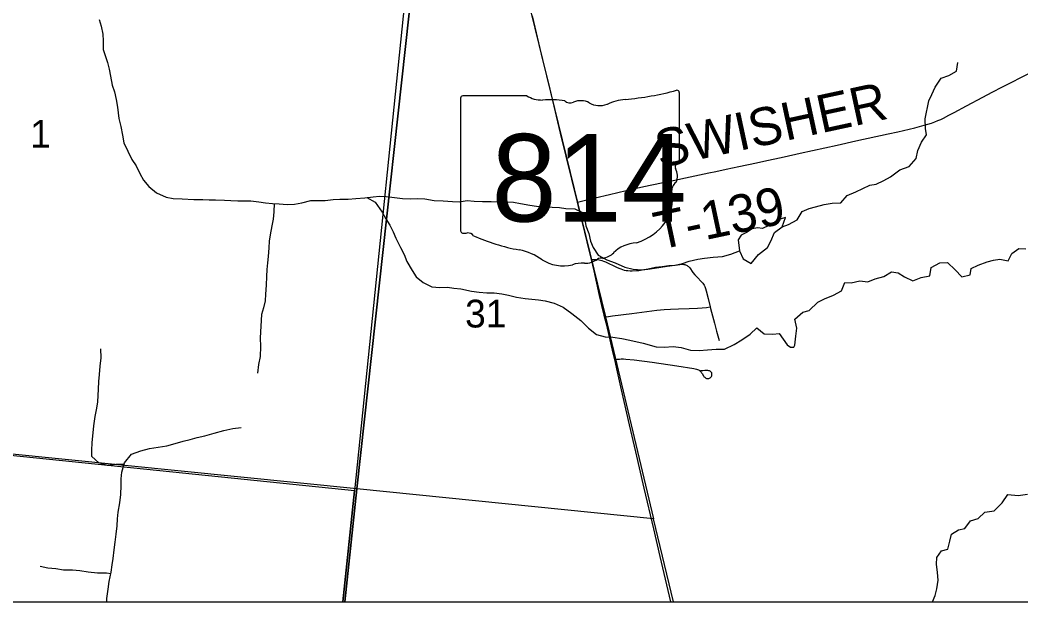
# Model space of a CAD drawing. Extents: x 0 to 1101, y 0 to 440.
# Drawn here: x 844.169 to 845.677, y 368.306 to 369.183 of the extents above; entities that cross this region are included whole.
import ezdxf

# ---------------------------------------------------------------- set-up
doc = ezdxf.new("R2010")
doc.units = 0
for name, color, linetype in [('Default', 7, 'Continuous'), ('GM_X_County_Road', 7, 'Continuous'), ('GM_X_Minor_Lake', 7, 'Continuous'), ('GM_X_Minor_River', 7, 'Continuous'), ('GM_X_Section', 7, 'Continuous'), ('GM_X_Section_Text', 7, 'Continuous'), ('GM_X_State_Location', 7, 'Continuous'), ('GM_X_State_Route', 7, 'Continuous'), ('GM_X_State_Shield', 7, 'Continuous'), ('GM_X_Township', 7, 'Continuous'), ('GM_X_Township_Road', 7, 'Continuous'), ('GM_X_Township_Road_Text', 7, 'Continuous'), ('SH_Cut_Line', 7, 'Continuous')]:
    doc.layers.add(name, color=color, linetype=linetype)

msp = doc.modelspace()

# ---------------------------------------------------------------- linework, layer by layer
at = {"layer": 'Default'}
for points in [[(843.5891, 368.3059), (844.6587, 368.3059), (844.6767, 368.4763), (843.6172, 368.5829)], [(844.6587, 368.3059), (845.1536, 368.3059), (845.1237, 368.4311), (844.6767, 368.4763)]]:
    msp.add_lwpolyline(points, close=True, dxfattribs=at)
at = {"layer": 'GM_X_County_Road'}
msp.add_lwpolyline([(844.6555, 368.3059), (849.3843, 368.3059), (849.458, 369.0211), (849.1756, 369.0468), (848.9835, 369.0702), (848.1881, 369.1294), (847.2656, 369.2256), (846.5466, 369.2884), (846.0672, 369.3302), (844.8955, 369.3794), (844.7671, 369.3901), (844.6729, 368.4734)], close=True, dxfattribs=at)
msp.add_lwpolyline([(838.4388, 368.3059), (844.6555, 368.3059), (844.6729, 368.4734), (843.0244, 368.6428)], dxfattribs=at)
at = {"layer": 'GM_X_Minor_Lake'}
for points in [[(845.3177, 368.8713), (845.3225, 368.8853), (845.3145, 368.8831), (845.3068, 368.8783), (845.2976, 368.8734), (845.2877, 368.8686), (845.2801, 368.8699), (845.2725, 368.8685), (845.2637, 368.8629), (845.2556, 368.8588), (845.2514, 368.8517), (845.253, 368.8353)], [(845.253, 368.8353), (845.2589, 368.8231), (845.271, 368.8161), (845.2818, 368.8296), (845.2952, 368.8401), (845.3003, 368.8499), (845.3058, 368.8627), (845.3177, 368.8713)]]:
    msp.add_lwpolyline(points, dxfattribs=at)
at = {"layer": 'GM_X_Minor_River'}
for points in [[(844.2881, 369.1837), (844.2913, 369.1738), (844.2938, 369.1616), (844.2941, 369.1517), (844.2942, 369.1388), (844.2975, 369.1293), (844.3008, 369.119), (844.3033, 369.1087), (844.3054, 369.0984), (844.3079, 369.085), (844.3116, 369.0747), (844.3141, 369.0633)], [(845.3476, 368.8944), (845.358, 368.8988), (845.3675, 368.9014), (845.3808, 368.905), (845.393, 368.9071), (845.4059, 368.9073), (845.4156, 368.9186), (845.4286, 368.9241), (845.4389, 368.9293), (845.4496, 368.934), (845.4591, 368.9358), (845.4709, 368.941), (845.4809, 368.9469), (845.4947, 368.957), (845.5088, 368.9621), (845.5196, 368.9745), (845.5221, 368.9866), (845.5276, 368.9987), (845.5349, 369.01), (845.5336, 369.0195), (845.533, 369.034), (845.5387, 369.0612), (845.543, 369.071), (845.5481, 369.082), (845.557, 369.0952), (845.5689, 369.0996), (845.58, 369.1059), (845.5824, 369.1188)], [(844.3141, 369.0633), (844.3158, 369.0519), (844.3178, 369.0348), (844.3207, 369.0226), (844.3232, 369.0096), (844.3253, 368.9978), (844.3315, 368.9852), (844.3374, 368.9729), (844.3441, 368.963), (844.3497, 368.9519), (844.3552, 368.9415), (844.363, 368.9319), (844.3747, 368.9226), (844.389, 368.916), (844.3996, 368.9139), (844.4133, 368.9137), (844.4307, 368.9127), (844.4444, 368.9125), (844.4539, 368.912), (844.4634, 368.9122), (844.477, 368.9116), (844.4865, 368.9111), (844.4971, 368.9106), (844.5169, 368.9103), (844.529, 368.909), (844.5388, 368.9073), (844.5494, 368.9064), (844.5597, 368.9059), (844.5714, 368.9049), (844.5828, 368.9055), (844.5939, 368.9073), (844.6072, 368.9109), (844.6167, 368.9111), (844.6288, 368.9109), (844.641, 368.9123), (844.6509, 368.9129), (844.6634, 368.9131), (844.6748, 368.9141), (844.6885, 368.915), (844.7011, 368.9164), (844.7106, 368.9174), (844.7208, 368.9172), (844.7333, 368.9155), (844.7454, 368.9142), (844.7572, 368.9137), (844.7675, 368.9139), (844.7788, 368.9133), (844.7932, 368.9112), (844.8065, 368.9103), (844.8205, 368.9093), (844.8308, 368.9088), (844.843, 368.9109), (844.8532, 368.91), (844.8661, 368.9095), (844.879, 368.9096), (844.8885, 368.9091), (844.901, 368.909), (844.9124, 368.9084), (844.9234, 368.9064), (844.9374, 368.9039), (844.9472, 368.9026), (844.9586, 368.9013), (844.9707, 368.9008), (844.9821, 368.9002), (844.9916, 368.899), (845.0049, 368.8984), (845.0177, 368.8925), (845.0202, 368.8822), (845.0216, 368.8727), (845.026, 368.8612), (845.0285, 368.8498), (845.0325, 368.8403), (845.04, 368.8284), (845.0531, 368.8214), (845.066, 368.817), (845.0803, 368.8107), (845.0928, 368.8075), (845.1061, 368.8066), (845.1156, 368.808), (845.1266, 368.8105), (845.1369, 368.8115), (845.1468, 368.8128), (845.1563, 368.8135), (845.1673, 368.816), (845.1773, 368.8196), (845.1906, 368.8225), (845.2005, 368.8239), (845.2134, 368.8256), (845.2278, 368.8265), (845.24, 368.8302), (845.253, 368.8353), (845.2589, 368.8231), (845.271, 368.8161), (845.2818, 368.8296), (845.2952, 368.8401), (845.3003, 368.8499), (845.3058, 368.8627), (845.3177, 368.8713), (845.3272, 368.8749), (845.3403, 368.882), (845.3476, 368.8944)], [(844.5518, 368.9063), (844.5515, 368.8938), (844.5506, 368.8828), (844.5486, 368.873), (844.5461, 368.859), (844.5445, 368.8495), (844.5439, 368.8396), (844.543, 368.8267), (844.5417, 368.8168), (844.5408, 368.807), (844.5403, 368.7964), (844.5397, 368.7835), (844.5388, 368.7698), (844.5386, 368.7599), (844.5358, 368.7493), (844.533, 368.7391), (844.5307, 368.704)], [(844.6916, 368.9153), (844.7044, 368.9087), (844.7148, 368.8934), (844.7203, 368.8834), (844.7263, 368.8738), (844.7311, 368.8639), (844.7355, 368.8543), (844.7425, 368.8402), (844.7477, 368.8298), (844.7521, 368.8191), (844.7598, 368.8057), (844.7662, 368.7961), (844.7763, 368.7873), (844.7895, 368.781), (844.8016, 368.7801), (844.8134, 368.7803), (844.8229, 368.779), (844.8335, 368.7781), (844.8494, 368.7745), (844.8611, 368.7728), (844.8725, 368.7718), (844.8835, 368.7717), (844.8952, 368.7704), (844.9051, 368.7683), (844.9172, 368.7655), (844.9304, 368.7634), (844.9403, 368.7622), (844.9502, 368.7613), (844.9604, 368.7596), (844.974, 368.7564), (844.9876, 368.7501), (845.0007, 368.7408), (845.0142, 368.73), (845.0255, 368.7188), (845.0379, 368.7091), (845.0507, 368.7055), (845.0625, 368.705), (845.0761, 368.7029), (845.0882, 368.7005), (845.1079, 368.696)], [(845.3368, 368.693), (845.3381, 368.7065), (845.3398, 368.7186), (845.3366, 368.732), (845.3485, 368.7425), (845.358, 368.745), (845.3715, 368.7577), (845.3815, 368.7629), (845.3948, 368.7684), (845.4071, 368.7747), (845.4118, 368.7872), (845.4217, 368.787), (845.4346, 368.7899), (845.4467, 368.7886), (845.4578, 368.793), (845.4708, 368.7966), (845.4823, 368.8037), (845.4921, 368.802), (845.5019, 368.7958), (845.5143, 368.7899), (845.5269, 368.7947), (845.5399, 368.7972), (845.5423, 368.8101), (845.555, 368.8171), (845.5667, 368.8173), (845.5784, 368.8065), (845.5885, 368.7958), (845.6007, 368.799), (845.6023, 368.8085), (845.613, 368.8137), (845.6264, 368.8184), (845.6359, 368.8213), (845.6454, 368.8224), (845.6583, 368.8203), (845.6638, 368.8312), (845.6741, 368.8387), (845.6847, 368.8382)], [(845.2453, 368.6942), (845.2568, 368.7012), (845.2691, 368.7094), (845.2791, 368.7191), (845.2903, 368.7102), (845.3036, 368.7093), (845.3131, 368.7103), (845.3251, 368.6933)], [(844.5307, 368.704), (844.5314, 368.6907), (844.5307, 368.6759), (844.5283, 368.6638), (844.527, 368.6506)], [(845.1079, 368.696), (845.1277, 368.6906), (845.1398, 368.6898), (845.1535, 368.6908), (845.1652, 368.6896), (845.1795, 368.6853), (845.1924, 368.6848), (845.2049, 368.6858), (845.2181, 368.6869), (845.2306, 368.6868), (845.2453, 368.6942)], [(845.3251, 368.6933), (845.3303, 368.69), (845.3349, 368.6897), (845.3368, 368.693)], [(844.3261, 368.5138), (844.3133, 368.5129), (844.3008, 368.5115), (844.2876, 368.5158), (844.2771, 368.525), (844.2772, 368.5349), (844.2776, 368.5459), (844.2801, 368.5716), (844.2821, 368.5853), (844.2849, 368.5978), (844.2861, 368.6076), (844.287, 368.6266), (844.2875, 368.6383), (844.2887, 368.6485), (844.2899, 368.6614), (844.2912, 368.6739), (844.2909, 368.6876)], [(844.2997, 368.3059), (844.2999, 368.311), (844.3019, 368.325), (844.3035, 368.3367), (844.3063, 368.3507), (844.3079, 368.3617), (844.3091, 368.3712), (844.3107, 368.3844), (844.3123, 368.3958), (844.314, 368.4083), (844.3152, 368.4208), (844.3157, 368.431), (844.3169, 368.4413), (844.3196, 368.4553), (844.3209, 368.4678), (844.3214, 368.4814), (844.3215, 368.4916), (844.3223, 368.5015), (844.3266, 368.5155), (844.3369, 368.5287), (844.3509, 368.5338), (844.3642, 368.5371), (844.3771, 368.5393), (844.3903, 368.5411), (844.4028, 368.5448), (844.415, 368.5481), (844.4256, 368.551), (844.4358, 368.5539), (844.4476, 368.5565), (844.4616, 368.5605), (844.476, 368.5642), (844.4897, 368.5675), (844.5022, 368.5689)], [(845.5439, 368.3059), (845.548, 368.3157), (845.5507, 368.3255), (845.5527, 368.3388), (845.5517, 368.3505), (845.5503, 368.3627), (845.5504, 368.3729), (845.5576, 368.3831), (845.5671, 368.3857), (845.5702, 368.3974), (845.5726, 368.408), (845.5832, 368.4144), (845.5927, 368.4166), (845.6011, 368.4283), (845.6129, 368.4316), (845.6228, 368.4414), (845.6368, 368.4435), (845.649, 368.4552), (845.6578, 368.468), (845.673, 368.4664), (845.687, 368.4685)], [(844.3058, 368.3482), (844.2995, 368.3493), (844.2859, 368.3494), (844.2719, 368.351), (844.259, 368.3527), (844.2481, 368.3539), (844.2345, 368.354), (844.2227, 368.3556), (844.211, 368.3569), (844.1993, 368.3596)]]:
    msp.add_lwpolyline(points, dxfattribs=at)
at = {"layer": 'GM_X_Section'}
for points in [[(843.7228, 369.5896), (844.7837, 369.4496), (844.6767, 368.4763), (843.6172, 368.5829)], [(845.0511, 368.7358), (845.1237, 368.4311), (844.6767, 368.4763), (844.7837, 369.4496), (844.8795, 369.4379)]]:
    msp.add_lwpolyline(points, close=True, dxfattribs=at)
at = {"layer": 'GM_X_State_Route'}
msp.add_lwpolyline([(845.1496, 368.3059), (845.1336, 368.3744), (845.1241, 368.4162), (845.1094, 368.4772), (845.0969, 368.5324), (845.0875, 368.5729), (845.0754, 368.6256), (845.0683, 368.6572), (845.0651, 368.6715), (845.063, 368.6808), (845.0531, 368.7232), (845.05, 368.7356), (845.0494, 368.7382), (845.0458, 368.7527), (845.0424, 368.7679), (845.0341, 368.8048), (845.03, 368.8222), (845.0277, 368.832), (845.016, 368.8797), (845.0133, 368.8912), (845.0106, 368.9021), (845.0091, 368.9083), (844.9837, 369.0125), (844.9677, 369.0789), (844.955, 369.1315), (844.9412, 369.1895)], dxfattribs=at)
at = {"layer": 'GM_X_State_Shield'}
for p, q in [((844.9328, 369.0688), (844.8362, 369.0688)), ((845.1626, 368.969), (845.1626, 369.0737)), ((844.833, 369.0653), (844.833, 368.8652)), ((845.1625, 368.9691), (845.1626, 368.969))]:
    msp.add_line(p, q, dxfattribs=at)
for centre, major_axis, start_param, end_param in [((844.8368, 369.0658), (0.00382, 0), 1.712693, 3.28349), ((844.9557, 369.092), (0.037, 0), 4.042523, 4.731795), ((845.0452, 369.3416), (0.3495, 0), 4.814394, 5.042369), ((845.1589, 369.0742), (0.00367, 0), 6.141152, 7.989035), ((844.968, 368.9564), (0.133, 0), 1.404758, 1.657858), ((844.9982, 369.0668), (0.0107, 0), 3.836095, 5.185415), ((845.0139, 369.0437), (0.0222, 0), 0.950623, 2.079405), ((845.0426, 369.0754), (0.0267, 0), 4.081561, 5.145723), ((845.0898, 369.0076), (0.0703, 0), 1.699011, 2.107814), ((845.1617, 368.9614), (0.00568, 0), 1.883978, 3.671073), ((845.1587, 368.9686), (0.00393, 0), 5.05454, 6.418171), ((845.1256, 368.9481), (0.0341, 0), 5.934695, 6.695948), ((845.1757, 368.9252), (0.0248, 0), 2.387724, 3.262537), ((845.0648, 368.9119), (0.0874, 0), 5.101752, 6.440018), ((844.8368, 368.8648), (0.00385, 0), 3.00124, 4.508301), ((844.8374, 368.8852), (0.0294, 0), 4.665946, 4.897461), ((844.8434, 368.8537), (0.0106, 0), 0.519207, 1.627899), ((844.9772, 369.0335), (0.2524, 0), 4.195997, 4.488961), ((845.1016, 368.809), (0.0479, 0), 1.647645, 2.488434), ((844.902, 368.7753), (0.079, 0), 0.823519, 1.323587), ((845.041, 368.8458), (0.0282, 0), 4.937069, 5.64225), ((844.9874, 368.8527), (0.0501, 0), 4.026481, 4.996735), ((845.0163, 368.7835), (0.0412, 0), 1.495662, 1.94098), ((845.02, 368.8377), (0.0267, 0), 4.691044, 5.507374), ((845.0442, 368.8183), (0.00752, 0), 1.147584, 2.315152)]:
    msp.add_ellipse(centre, major_axis=major_axis, ratio=0.8, start_param=start_param, end_param=end_param, dxfattribs=at)
at = {"layer": 'GM_X_Township'}
msp.add_lwpolyline([(843.7743, 376.6401), (844.4941, 376.5699), (845.4182, 376.4736), (845.5612, 376.461), (845.6523, 376.4464), (845.649, 376.3795), (845.6323, 376.2442), (845.56, 375.6723), (845.4198, 374.5609), (845.4081, 374.4677), (845.355, 374.0482), (845.2, 372.8166), (844.9343, 370.7914), (844.8107, 369.7452), (844.7764, 369.459), (844.7671, 369.3901), (844.6729, 368.4734), (843.0244, 368.6428)], dxfattribs=at)
at = {"layer": 'GM_X_Township_Road'}
for points in [[(845.0091, 368.9083), (845.0355, 368.9148), (845.0572, 368.92), (845.0825, 368.9259), (845.1091, 368.9319), (845.1358, 368.9375), (845.1534, 368.9411), (845.1789, 368.9467), (845.2068, 368.9525), (845.2177, 368.9548), (845.2329, 368.9581), (845.2523, 368.9622), (845.279, 368.968), (845.2899, 368.9703), (845.3203, 368.9768), (845.3445, 368.9823), (845.4004, 368.9946), (845.4283, 369.0007), (845.4775, 369.0113), (845.492, 369.0146), (845.5173, 369.0206), (845.5247, 369.0225), (845.5317, 369.0244), (845.5372, 369.0261), (845.5424, 369.0277), (845.5475, 369.0295), (845.5522, 369.0314), (845.5567, 369.0333), (845.5607, 369.0352), (845.5689, 369.0395), (845.5766, 369.0436), (845.5952, 369.0535), (845.6199, 369.0667), (845.6342, 369.0741), (845.6497, 369.0821), (845.6911, 369.1034)], [(845.03, 368.8222), (845.033, 368.8222), (845.0378, 368.8222), (845.0398, 368.8221), (845.0417, 368.8218), (845.0438, 368.8213), (845.046, 368.8206), (845.0485, 368.8196), (845.0512, 368.8185), (845.068, 368.8104), (845.0714, 368.8089), (845.0743, 368.8078), (845.0768, 368.807), (845.0796, 368.8062), (845.0823, 368.8057), (845.085, 368.8054), (845.0883, 368.8052), (845.0917, 368.8052), (845.0978, 368.8054), (845.1015, 368.8057), (845.1064, 368.8063), (845.115, 368.8074), (845.1315, 368.8099), (845.1444, 368.8119), (845.1598, 368.8142), (845.1633, 368.8147), (845.1646, 368.8148), (845.1661, 368.8149), (845.1678, 368.8149), (845.1694, 368.8147), (845.1708, 368.8144), (845.172, 368.814), (845.1732, 368.8135), (845.1744, 368.8128), (845.1755, 368.8121), (845.1764, 368.8113), (845.1774, 368.8103), (845.1783, 368.8093), (845.183, 368.8026), (845.186, 368.7989), (845.1888, 368.7958), (845.1967, 368.7878), (845.198, 368.7864), (845.1991, 368.7848), (845.1999, 368.7832), (845.2009, 368.7813), (845.2018, 368.7786), (845.203, 368.7747), (845.2059, 368.7632), (845.2091, 368.7506)], [(845.05, 368.7356), (845.0558, 368.7363), (845.062, 368.737), (845.091, 368.7405), (845.1286, 368.7455), (845.1397, 368.7465), (845.149, 368.7471), (845.1614, 368.7478), (845.1775, 368.7483), (845.1898, 368.7488), (845.1971, 368.7492), (845.2036, 368.7499), (845.2091, 368.7506)], [(845.2091, 368.7506), (845.2097, 368.7482), (845.2155, 368.726), (845.2187, 368.7139), (845.2224, 368.7001)], [(845.0651, 368.6715), (845.0684, 368.6718), (845.0723, 368.672), (845.0751, 368.6722), (845.0782, 368.6722), (845.0817, 368.6721), (845.0947, 368.6707), (845.1218, 368.6671), (845.1587, 368.6618), (845.1845, 368.6579), (845.1882, 368.657), (845.19, 368.6564), (845.1913, 368.6558), (845.1925, 368.6551), (845.1935, 368.6544), (845.1946, 368.6534), (845.1954, 368.6525), (845.1961, 368.6514), (845.1968, 368.6502), (845.1988, 368.6466), (845.1993, 368.6459), (845.1997, 368.6454), (845.2008, 368.6445), (845.2018, 368.6438), (845.2027, 368.6433), (845.2037, 368.6429), (845.2048, 368.6427), (845.2056, 368.6426), (845.2064, 368.6426), (845.2071, 368.6428), (845.2079, 368.643), (845.2088, 368.6435), (845.2097, 368.6442), (845.2105, 368.6451), (845.211, 368.6459), (845.2114, 368.6469), (845.2117, 368.6479), (845.2117, 368.6488), (845.2117, 368.6496), (845.2115, 368.6505), (845.2113, 368.6511), (845.211, 368.6518), (845.2105, 368.6525), (845.21, 368.6529), (845.2093, 368.6534), (845.2088, 368.6538), (845.208, 368.6541), (845.2068, 368.6544), (845.2053, 368.6546), (845.2041, 368.6547), (845.2028, 368.6547), (845.2011, 368.6546), (845.1979, 368.6543), (845.1942, 368.6541)]]:
    msp.add_lwpolyline(points, dxfattribs=at)
at = {"layer": 'SH_Cut_Line'}
msp.add_lwpolyline([(837.3258, 368.3059), (850.9258, 368.3059), (850.9258, 375.8797), (850.1463, 375.9688), (849.9034, 375.9956), (849.0627, 376.0925), (847.7946, 376.221), (847.4662, 376.2566), (846.6778, 376.3437), (845.8289, 376.4273), (845.6523, 376.4464), (845.5612, 376.461), (845.4182, 376.4736), (844.4941, 376.5699), (843.7743, 376.6401)], dxfattribs=at)

# ---------------------------------------------------------------- texts
at = {"layer": 'GM_X_Section_Text'}
for s, height, p in [('1', 0.0419, (844.1843, 368.9905)), ('31', 0.04186, (844.8397, 368.7196))]:
    msp.add_text(s, height=height, rotation=0, dxfattribs=at).set_placement(p)
at = {"layer": 'GM_X_State_Location'}
for s in ['s', 'r']:
    msp.add_text(s, height=0.000189, dxfattribs=at).set_placement((844.9941, 368.952))
msp.add_text('814', height=0.000189, rotation=0, dxfattribs=at).set_placement((844.9272, 368.9382))
at = {"layer": 'GM_X_State_Shield'}
msp.add_text('814', height=0.13184, dxfattribs=at).set_placement((844.8795, 368.8793))
at = {"layer": 'GM_X_Township_Road_Text'}
for s, rotation, p in [('SWISHER', 12.1795, (845.1329, 368.9598)), ('T-139', 12.0209, (845.1313, 368.8363))]:
    msp.add_text(s, height=0.05682, rotation=rotation, dxfattribs=at).set_placement(p)

doc.saveas('drawing.dxf')
